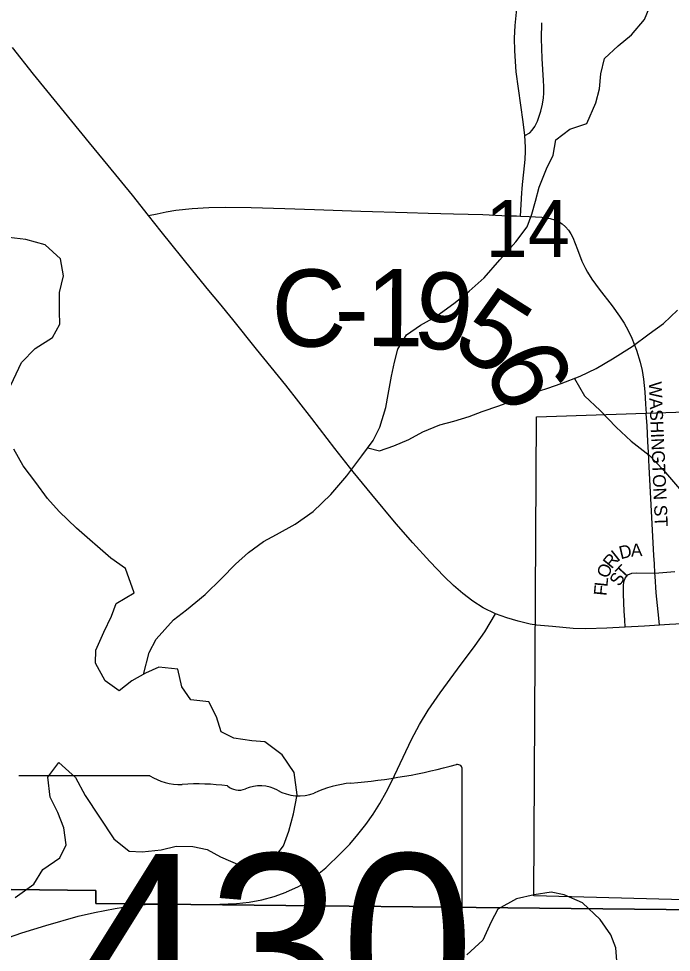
# Model space of a CAD drawing. Extents: x 1874609 to 2204689, y 815661 to 1281160.
# Drawn here: x 2002860 to 2005395, y 1009164 to 1012793 of the extents above; entities that cross this region are included whole.
import ezdxf

# ---------------------------------------------------------------- set-up
doc = ezdxf.new("R2010")
doc.units = 0
for name, color, linetype in [('GM_X_City_Street', 7, 'Continuous'), ('GM_X_City_Street_Text', 7, 'Continuous'), ('GM_X_Corporation', 7, 'Continuous'), ('GM_X_County_Road', 7, 'Continuous'), ('GM_X_County_Road_Text', 7, 'Continuous'), ('GM_X_Major_Lake', 7, 'Continuous'), ('GM_X_Minor_River', 7, 'Continuous'), ('GM_X_Section', 7, 'Continuous'), ('GM_X_Section_Text', 7, 'Continuous'), ('GM_X_State_Location', 7, 'Continuous'), ('GM_X_State_Route', 7, 'Continuous'), ('GM_X_State_Shield', 7, 'Continuous'), ('GM_X_Township_Road', 7, 'Continuous')]:
    doc.layers.add(name, color=color, linetype=linetype)

msp = doc.modelspace()

# ---------------------------------------------------------------- linework, layer by layer
at = {"layer": 'GM_X_City_Street'}
for points in [[(2005331.4, 1010638.6), (2005329.5, 1010674.9), (2005327.2, 1010707.3), (2005322.1, 1010804.8), (2005319.6, 1010853.8), (2005317, 1010903.1), (2005308.7, 1011050.8), (2005307.5, 1011077.1), (2005306.1, 1011108.7), (2005304.2, 1011149), (2005301.3, 1011211.4), (2005299.4, 1011242.4), (2005298.2, 1011259.3)], [(2005216.3, 1010428.1), (2005214.5, 1010456.9), (2005212.5, 1010489.9), (2005209.3, 1010556), (2005209.2, 1010572.4), (2005209.2, 1010588.4), (2005211.2, 1010604.2), (2005216.6, 1010619.2), (2005226.8, 1010631.8), (2005241.7, 1010637.7), (2005258.4, 1010639), (2005331.4, 1010638.6)], [(2005331.4, 1010638.6), (2005346.7, 1010639.7), (2005408.9, 1010644)], [(2005349.1, 1010435.9), (2005346.3, 1010463.2), (2005341.3, 1010512.4), (2005336.7, 1010561), (2005332.1, 1010626), (2005331.4, 1010638.6)]]:
    msp.add_lwpolyline(points, dxfattribs=at)
at = {"layer": 'GM_X_Corporation'}
msp.add_lwpolyline([(2007538.7, 1011334.5), (2007583.3, 1009310.6), (2004861.1, 1009383.2), (2004872.1, 1011246.2)], close=True, dxfattribs=at)
at = {"layer": 'GM_X_County_Road'}
for points in [[(2003364.6, 1012028.4), (2003397.9, 1012035.3), (2003432, 1012042.5), (2003469.9, 1012048.8), (2003533.5, 1012055.1), (2003599, 1012059.5), (2003664.6, 1012060.9), (2003763, 1012059), (2003893.9, 1012055.1), (2004008.5, 1012051.1), (2004188.7, 1012045.3), (2004368.9, 1012040), (2004450.7, 1012037.6), (2004548.8, 1012035.3), (2004663.2, 1012031.7), (2004760.9, 1012027.3), (2004793.5, 1012026.9), (2004809.1, 1012026.3)], [(2004809.1, 1012026.3), (2004842.8, 1012024.9), (2004892.1, 1012021.3), (2004908.6, 1012019.3), (2004914.2, 1012018.3)], [(2004914.2, 1012018.3), (2004925.1, 1012016.3), (2004941.4, 1012011.6), (2004957, 1012004.8), (2004971.6, 1011995.8), (2004984.6, 1011984.8), (2004995.9, 1011971.9), (2005005.3, 1011957.7), (2005012.9, 1011942.6), (2005030.2, 1011896.4), (2005048.3, 1011851.2), (2005061.8, 1011821.8), (2005069.2, 1011807.5), (2005086.4, 1011780.4), (2005115.6, 1011741.5), (2005165.8, 1011676.9), (2005194.2, 1011637), (2005211.6, 1011609.6), (2005227.5, 1011580.8), (2005241.5, 1011550.9), (2005259.6, 1011504.8), (2005274.7, 1011457.7), (2005282.2, 1011425.4), (2005287.6, 1011392.7), (2005292.2, 1011343.4), (2005295.3, 1011295), (2005298.2, 1011259.3)]]:
    msp.add_lwpolyline(points, dxfattribs=at)
at = {"layer": 'GM_X_Major_Lake'}
for points in [[(2002829.1, 1011368.3), (2002871, 1011457.5), (2002923.8, 1011510.8), (2002990.8, 1011554.5), (2003019.6, 1011605.3), (2003018.5, 1011655.3), (2003018.7, 1011729.5), (2003033.3, 1011793.9), (2003021.7, 1011859.8), (2002962.4, 1011914.5), (2002887.9, 1011934.7), (2002821.7, 1011943.2)], [(2003084, 1010813.4), (2003016.5, 1010877.9), (2002971.3, 1010928.9), (2002925.9, 1010990), (2002876.4, 1011054.9), (2002840.8, 1011120.2)], [(2003118.1, 1009774.4), (2003229.3, 1009605.6), (2003289.3, 1009557.2), (2003339.4, 1009555), (2003413.6, 1009562.7), (2003471.7, 1009576.4), (2003535.9, 1009576.2), (2003592, 1009563.9), (2003644, 1009535.6), (2003722, 1009501.1), (2003772.1, 1009488.8), (2003846.4, 1009522.6), (2003888.7, 1009578.6), (2003908.9, 1009634.7), (2003927.2, 1009702.8), (2003941.5, 1009777), (2003929.8, 1009863.3), (2003883.9, 1009931.7), (2003816, 1009982.2), (2003765.9, 1009986.4), (2003695.7, 1009996.8), (2003645.7, 1010021), (2003627.9, 1010079.3), (2003598, 1010137.6), (2003527.9, 1010145.9), (2003494, 1010196.3), (2003478.2, 1010264.5), (2003404, 1010272.9), (2003351.8, 1010249), (2003299.6, 1010219.2), (2003249.4, 1010181.3), (2003195.4, 1010219.7), (2003157.6, 1010288), (2003159.7, 1010338.2), (2003190, 1010408.3), (2003220.3, 1010470.3), (2003238.5, 1010520.4), (2003308.9, 1010562.2), (2003275.1, 1010656.6), (2003217.1, 1010697), (2003084, 1010813.4)], [(2002845.3, 1009377.2), (2002918.1, 1009429.1), (2002952.8, 1009486), (2003019.7, 1009531.7), (2003044.6, 1009582.3), (2003035, 1009648.2), (2003011.6, 1009707.8), (2002982.3, 1009767.2), (2002972.5, 1009845.1), (2003015.1, 1009902.2), (2003080.5, 1009843.6), (2003118.1, 1009774.4)], [(2005184, 1009131.5), (2005180.2, 1009181.7), (2005160.3, 1009231.9), (2005118.4, 1009292.3), (2005050.5, 1009356.8), (2004978.5, 1009387.2), (2004928.4, 1009397.5), (2004862.2, 1009387.7), (2004794, 1009372), (2004721.7, 1009332.2), (2004695.5, 1009282.1), (2004663.1, 1009212.1), (2004600.8, 1009154.2)]]:
    msp.add_lwpolyline(points, dxfattribs=at)
at = {"layer": 'GM_X_Minor_River'}
for points in [[(2003344, 1010244.5), (2003366.2, 1010329.2), (2003394.4, 1010381.3), (2003460.8, 1010457.2), (2003511.1, 1010495.1), (2003583.5, 1010555), (2003647.8, 1010616.9), (2003702.1, 1010672.8), (2003752.4, 1010718.7), (2003810.7, 1010760.6), (2003860.9, 1010788.5), (2003933.2, 1010828.3), (2004003.5, 1010878.1), (2004071.9, 1010944), (2004134.3, 1011016), (2004192.7, 1011093.9), (2004237, 1011153.9), (2004263.3, 1011206), (2004285.6, 1011282.1), (2004295.8, 1011332.2), (2004308.1, 1011404.4), (2004320.3, 1011458.5), (2004332.5, 1011508.6), (2004366.8, 1011564.6), (2004421, 1011602.5), (2004479.3, 1011634.4), (2004555.7, 1011690.2), (2004609.9, 1011734.1), (2004668.2, 1011786), (2004728.6, 1011855.9), (2004791, 1011925.9), (2004835.3, 1011983.9), (2004853.5, 1012033.9), (2004867.7, 1012084), (2004882, 1012138.1), (2004910.3, 1012210.2), (2004936.5, 1012262.3), (2004946.8, 1012322.4), (2005001, 1012364.3), (2005067.3, 1012386.1), (2005101.6, 1012466.2), (2005115.8, 1012520.3), (2005122.1, 1012578.4), (2005136.3, 1012638.5), (2005188.6, 1012688.5), (2005240.9, 1012730.4), (2005291.2, 1012790.3), (2005321.5, 1012862.4)], [(2004215.6, 1011124.9), (2004261, 1011113.7), (2004317.1, 1011133.5), (2004375.4, 1011157.3), (2004429.6, 1011187.2), (2004495.8, 1011215), (2004550, 1011228.8), (2004610.2, 1011246.6), (2004660.4, 1011266.4), (2004724.6, 1011288.2), (2004784.8, 1011310), (2004851.1, 1011335.8), (2004915.3, 1011357.6), (2004967.5, 1011375.4), (2005041.7, 1011403.2), (2005104, 1011433), (2005166.2, 1011470.8), (2005242.6, 1011518.6), (2005308.9, 1011568.5), (2005365.2, 1011608.4), (2005419.5, 1011660.3)], [(2005018.8, 1011394.6), (2005057.5, 1011326.8), (2005119.4, 1011270.4), (2005181.3, 1011205.9), (2005239.3, 1011151.5), (2005309.2, 1011097), (2005365.2, 1011038.6), (2005427.1, 1010966.1)]]:
    msp.add_lwpolyline(points, dxfattribs=at)
at = {"layer": 'GM_X_Section'}
for points in [[(2002062, 1014826.6), (2003151.7, 1014819.4), (2003151.7, 1014756.7), (2007536.1, 1014673.9), (2007591.4, 1009307.4), (2003159.1, 1009354.1), (2003159.1, 1009404.8), (2002171.6, 1009416.2)], [(2007591.4, 1009307.4), (2007610.6, 1003961), (2003166.4, 1004035.7), (2003166.3, 1004082.4), (2002275.1, 1004079.8), (2002171.6, 1009416.2), (2003159.1, 1009404.8), (2003159.1, 1009354.1)]]:
    msp.add_lwpolyline(points, close=True, dxfattribs=at)
at = {"layer": 'GM_X_State_Route'}
for points in [[(2004711.8, 1010480.3), (2004663.8, 1010503.6), (2004624.6, 1010529.5), (2004585.6, 1010558.7), (2004548.5, 1010590.7), (2004513.2, 1010624.7), (2004456.7, 1010683.7), (2004390.5, 1010755.7), (2004326.8, 1010830.3), (2004231.9, 1010943.5), (2004158.6, 1011031.7), (2004088.3, 1011122.4), (2003998, 1011239.3), (2003897.7, 1011369), (2003784.2, 1011509.4), (2003691.6, 1011624.3), (2003640, 1011687.7), (2003597.9, 1011737), (2003536.8, 1011813.1), (2003413.6, 1011966.7), (2003364.6, 1012028.4), (2003301.2, 1012107.9), (2003207.5, 1012222.1), (2003134.9, 1012310.9), (2002968.3, 1012513.7), (2002917.2, 1012577.7), (2002836, 1012680.8)], [(2006219.2, 1010491), (2006160.6, 1010487.2), (2006059.9, 1010480.4), (2006030.7, 1010478.5), (2005918.9, 1010471.1), (2005803.8, 1010463.6), (2005723, 1010460), (2005655.9, 1010455.7), (2005621.9, 1010453.5), (2005554.1, 1010449.1), (2005519.4, 1010446.9), (2005498.5, 1010445.5), (2005463.8, 1010443.3), (2005430.1, 1010441.1), (2005413.2, 1010440), (2005388.3, 1010438.4), (2005349.1, 1010435.9), (2005291, 1010432.2), (2005216.3, 1010428.1), (2005144.5, 1010424.1), (2005063.1, 1010421.9), (2005014.5, 1010423.5), (2004933.6, 1010430.3), (2004871.3, 1010436.2)], [(2002794.3, 1009212.7), (2002871.5, 1009239.4), (2002965.2, 1009268.1), (2003090.7, 1009304.6), (2003154.1, 1009319.6), (2003234.2, 1009335.1), (2003298.7, 1009344.8), (2003363.4, 1009350.9), (2003395.6, 1009352), (2003558.7, 1009349.7), (2003640.7, 1009350.8), (2003706.4, 1009354.2), (2003755.5, 1009359.6), (2003804.1, 1009368.7), (2003851.9, 1009381.6), (2003898.6, 1009398.2), (2003899.9, 1009398.9), (2003943.6, 1009418.7), (2003972.7, 1009434.4), (2004000.6, 1009452.1), (2004027.4, 1009471.6), (2004052.5, 1009492.8), (2004111.6, 1009549.3), (2004145.6, 1009585.1), (2004177.8, 1009622.4), (2004208.2, 1009661.2), (2004236.8, 1009701.5), (2004263.2, 1009743.2), (2004286.8, 1009786.3), (2004308.8, 1009830), (2004386.3, 1009992), (2004417, 1010049.5), (2004450.8, 1010105.1), (2004497.1, 1010172.3), (2004565, 1010264.4), (2004633, 1010356.6), (2004670.3, 1010410.5), (2004711.8, 1010480.3)], [(2004871.3, 1010436.2), (2004846.4, 1010440.2), (2004800.7, 1010450.9), (2004755.7, 1010464.2), (2004711.8, 1010480.3)]]:
    msp.add_lwpolyline(points, dxfattribs=at)
at = {"layer": 'GM_X_State_Shield'}
for p, q in [((2004582.7, 1009323.8), (2004582.7, 1009876.6)), ((2003369.2, 1009850.4), (2002859.6, 1009850.4)), ((2004582.5, 1009324), (2004582.7, 1009323.8))]:
    msp.add_line(p, q, dxfattribs=at)
for centre, major_axis, start_param, end_param in [((2003962.8, 1011290.9), (1845.5, 0), 4.814394, 5.042369), ((2004563.3, 1009878.9), (19.4, 0), 6.141152, 7.989035), ((2003490.6, 1009973), (195.5, 0), 4.042523, 4.731795), ((2003555.4, 1009257.2), (702, 0), 1.404758, 1.657858), ((2003714.8, 1009839.9), (56.4, 0), 3.836095, 5.185415), ((2003797.6, 1009717.8), (117.3, 0), 0.950623, 2.079405), ((2004198.2, 1009527.6), (371.3, 0), 1.699011, 2.107814), ((2003949, 1009885.3), (141.1, 0), 4.081561, 5.145723), ((2004562, 1009321.7), (20.7, 0), 5.05454, 6.418171), ((2004578.2, 1009283.2), (30, 0), 1.883978, 3.671073), ((2004387.4, 1009213.4), (180, 0), 5.934695, 6.695948)]:
    msp.add_ellipse(centre, major_axis=major_axis, ratio=0.8, start_param=start_param, end_param=end_param, dxfattribs=at)
at = {"layer": 'GM_X_Township_Road'}
for points in [[(2004826.5, 1012339), (2004820.1, 1012391.9), (2004802, 1012521.7), (2004793.1, 1012586.6), (2004787.1, 1012668.3), (2004786, 1012717.4), (2004788.9, 1012766.5), (2004795.6, 1012831.8), (2004801.4, 1012864), (2004806.7, 1012885.6)], [(2004826.5, 1012339), (2004845.4, 1012349.6), (2004855.3, 1012360.1), (2004865.1, 1012373.7), (2004874.9, 1012394.9), (2004888.8, 1012433.4), (2004895.3, 1012460.7), (2004899.3, 1012485.1), (2004900.6, 1012503.8), (2004900.5, 1012529.3), (2004899.3, 1012553), (2004893.8, 1012638.8), (2004891.2, 1012716.9), (2004892.5, 1012776.8)], [(2004809.1, 1012026.3), (2004815, 1012116.2), (2004815.8, 1012132.4), (2004817.3, 1012148.3), (2004822.4, 1012197.1), (2004827.1, 1012245.4), (2004828.8, 1012277.8), (2004828.6, 1012294.1), (2004826.5, 1012339)]]:
    msp.add_lwpolyline(points, dxfattribs=at)

# ---------------------------------------------------------------- texts
at = {"layer": 'GM_X_City_Street_Text'}
for s, rotation, p in [('WASHINGTON ST', 272.4907, (2005307.4, 1011381.4)), ('D', 13.2993, (2005198.8, 1010692.1)), ('A', 3.2586, (2005239.3, 1010701.9)), ('R', 50.6328, (2005163.6, 1010652.3)), ('I', 38.3868, (2005186.7, 1010681)), ('O', 68.2595, (2005149.4, 1010614.9)), ('T', 47.4543, (2005210.9, 1010611.5)), ('S', 58.7012, (2005194.1, 1010583.5)), ('L', 84.3449, (2005146.8, 1010583.5)), ('F', 84.3356, (2005143.3, 1010548.5))]:
    msp.add_text(s, height=50, rotation=rotation, dxfattribs=at).set_placement(p)
at = {"layer": 'GM_X_County_Road_Text'}
for s, rotation, p in [('C', 0.6471, (2003843.7, 1011516.8)), ('1', 359.8126, (2004209.1, 1011520.6)), ('9', 353.4535, (2004383.7, 1011520.5)), ('5', 327.7165, (2004532.5, 1011511.4)), ('-', 0.4844, (2004088, 1011519.6)), ('6', 296.3953, (2004658.8, 1011445.3))]:
    msp.add_text(s, height=300, rotation=rotation, dxfattribs=at).set_placement(p)
at = {"layer": 'GM_X_Section_Text'}
msp.add_text('14', height=221, rotation=0, dxfattribs=at).set_placement((2004673.2, 1011867.3))
at = {"layer": 'GM_X_State_Location'}
for s in ['s', 'r']:
    msp.add_text(s, height=1, dxfattribs=at).set_placement((2003693, 1009233.6))
at = {"layer": 'GM_X_State_Shield'}
msp.add_text('430', height=696.1, dxfattribs=at).set_placement((2003076.6, 1008850.1))

doc.saveas('drawing.dxf')
